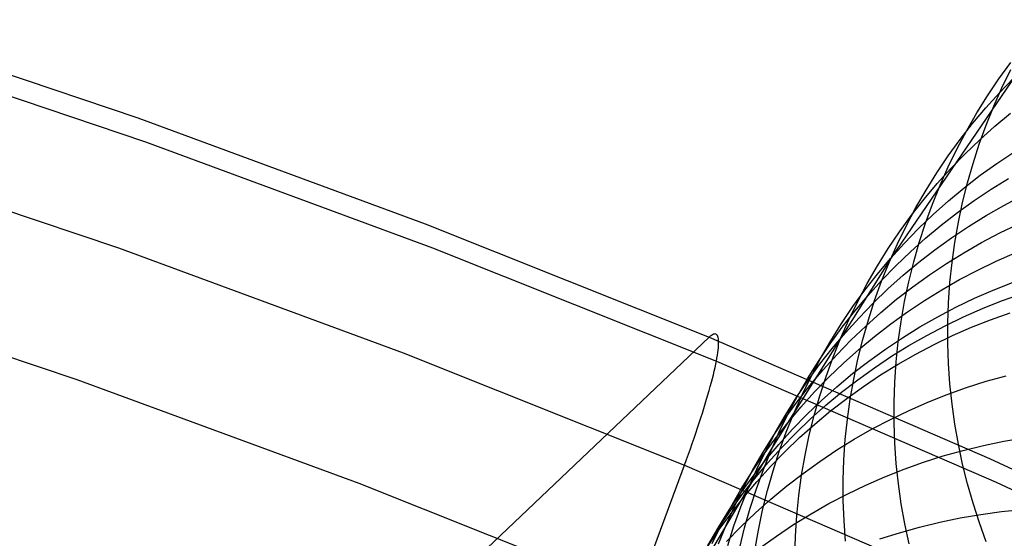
# Model space of a CAD drawing. Header units: millimetres. Extents: x 119 to 175.9, y -203.1 to -153.8.
# Tile 363 of 377: x 160.8 to 162.4, y -156.1 to -155.2. Entities that reach past the tile are written whole.
import ezdxf

# ---------------------------------------------------------------- set-up
doc = ezdxf.new("R2010")
doc.units = ezdxf.units.MM
doc.header["$MEASUREMENT"] = 0
doc.layers.add('Layer 01', color=5, linetype='Continuous', true_color=0x0000ff)
doc.layers.add('Livello 03', color=5, linetype='Continuous', true_color=0x0000ff)

msp = doc.modelspace()

# ---------------------------------------------------------------- linework, layer by layer
at = {"layer": 'Layer 01'}
for p, q in [((162.5308, -155.2116, 1.7107), (162.2557, -155.6158, 5.5433)), ((162.4393, -155.3111, 4.4431), (162.4596, -155.2831, 4.4477)), ((162.4399, -155.3348, 5.5922), (162.464, -155.3099, 5.5972)), ((162.4444, -155.3262, 3.1497), (162.4596, -155.2952, 3.1539)), ((162.42, -155.3398, 4.4385), (162.4393, -155.3111, 4.4431)), ((162.4304, -155.3577, 3.1455), (162.4444, -155.3262, 3.1497)), ((162.4016, -155.3691, 4.4339), (162.42, -155.3398, 4.4385)), ((162.4167, -155.3605, 5.5873), (162.4399, -155.3348, 5.5922)), ((162.3944, -155.387, 5.5823), (162.4167, -155.3605, 5.5873)), ((162.4175, -155.3897, 3.1414), (162.4304, -155.3577, 3.1455)), ((162.3844, -155.399, 4.4293), (162.4016, -155.3691, 4.4339)), ((162.4324, -155.3915, 6.618), (162.459, -155.3692, 6.6232)), ((162.3731, -155.4143, 5.5773), (162.3944, -155.387, 5.5823)), ((162.4057, -155.4222, 3.1373), (162.4175, -155.3897, 3.1414)), ((162.4066, -155.4147, 6.6127), (162.4324, -155.3915, 6.618)), ((162.3681, -155.4296, 4.4247), (162.3844, -155.399, 4.4293)), ((162.3527, -155.4423, 5.5722), (162.3731, -155.4143, 5.5773)), ((162.3816, -155.4388, 6.6074), (162.4066, -155.4147, 6.6127)), ((162.3951, -155.455, 3.1332), (162.4057, -155.4222, 3.1373)), ((162.3334, -155.471, 5.5672), (162.3527, -155.4423, 5.5722)), ((162.353, -155.4607, 4.4201), (162.3681, -155.4296, 4.4247)), ((162.3574, -155.4637, 6.602), (162.3816, -155.4388, 6.6074)), ((162.4355, -155.455, 7.5467), (162.4644, -155.4356, 7.5521)), ((162.339, -155.4923, 4.4156), (162.353, -155.4607, 4.4201)), ((162.3856, -155.4882, 3.1292), (162.3951, -155.455, 3.1332)), ((162.4073, -155.4753, 7.5412), (162.4355, -155.455, 7.5467)), ((162.315, -155.5004, 5.5621), (162.3334, -155.471, 5.5672)), ((162.3342, -155.4894, 6.5966), (162.3574, -155.4637, 6.602)), ((162.3798, -155.4967, 7.5357), (162.4073, -155.4753, 7.5412)), ((162.3119, -155.516, 6.5911), (162.3342, -155.4894, 6.5966)), ((162.326, -155.5243, 4.411), (162.339, -155.4923, 4.4156)), ((162.3773, -155.5217, 3.1252), (162.3856, -155.4882, 3.1292)), ((162.4257, -155.499, 7.9785), (162.4553, -155.4806, 7.984)), ((162.2977, -155.5304, 5.5571), (162.315, -155.5004, 5.5621)), ((162.3531, -155.519, 7.53), (162.3798, -155.4967, 7.5357)), ((162.3968, -155.5184, 7.9729), (162.4257, -155.499, 7.9785)), ((162.4475, -155.5266, 8.3995), (162.4784, -155.5103, 8.405)), ((162.2905, -155.5433, 6.5857), (162.3119, -155.516, 6.5911)), ((162.3142, -155.5568, 4.4065), (162.326, -155.5243, 4.411)), ((162.3272, -155.5422, 7.5243), (162.3531, -155.519, 7.53)), ((162.3686, -155.5387, 7.9672), (162.3968, -155.5184, 7.9729)), ((162.3701, -155.5554, 3.1213), (162.3773, -155.5217, 3.1252)), ((162.4172, -155.5439, 8.3939), (162.4475, -155.5266, 8.3995)), ((162.2701, -155.5714, 6.5802), (162.2905, -155.5433, 6.5857)), ((162.2815, -155.561, 5.5521), (162.2977, -155.5304, 5.5571)), ((162.3022, -155.5662, 7.5185), (162.3272, -155.5422, 7.5243)), ((162.3411, -155.5601, 7.9614), (162.3686, -155.5387, 7.9672)), ((162.3876, -155.5623, 8.3882), (162.4172, -155.5439, 8.3939)), ((162.2663, -155.5921, 5.547), (162.2815, -155.561, 5.5521)), ((162.3036, -155.5898, 4.4021), (162.3142, -155.5568, 4.4065)), ((162.3144, -155.5824, 7.9556), (162.3411, -155.5601, 7.9614)), ((162.3641, -155.5895, 3.1174), (162.3701, -155.5554, 3.1213)), ((162.4406, -155.5735, 8.801), (162.4721, -155.5584, 8.8065)), ((162.2507, -155.6001, 6.5747), (162.2701, -155.5714, 6.5802)), ((162.278, -155.5912, 7.5127), (162.3022, -155.5662, 7.5185)), ((162.3586, -155.5816, 8.3825), (162.3876, -155.5623, 8.3882)), ((162.4097, -155.5898, 8.7954), (162.4406, -155.5735, 8.801)), ((162.2522, -155.6238, 5.542), (162.2663, -155.5921, 5.547)), ((162.2547, -155.617, 7.5068), (162.278, -155.5912, 7.5127)), ((162.2885, -155.6056, 7.9496), (162.3144, -155.5824, 7.9556)), ((162.2941, -155.623, 4.3976), (162.3036, -155.5898, 4.4021)), ((162.3303, -155.602, 8.3766), (162.3586, -155.5816, 8.3825)), ((162.3593, -155.6237, 3.1136), (162.3641, -155.5895, 3.1174)), ((162.3794, -155.6071, 8.7897), (162.4097, -155.5898, 8.7954)), ((162.2323, -155.6295, 6.5691), (162.2507, -155.6001, 6.5747)), ((162.2634, -155.6297, 7.9437), (162.2885, -155.6056, 7.9496)), ((162.3028, -155.6234, 8.3706), (162.3303, -155.602, 8.3766)), ((162.3498, -155.6255, 8.7838), (162.3794, -155.6071, 8.7897)), ((162.4347, -155.6216, 9.1915), (162.4668, -155.6075, 9.197)), ((162.2557, -155.6158, 5.5433), (162.0544, -155.9364, 7.8774)), ((162.2324, -155.6436, 7.5009), (162.2547, -155.617, 7.5068)), ((162.2393, -155.6559, 5.5371), (162.2522, -155.6238, 5.542)), ((162.2761, -155.6457, 8.3646), (162.3028, -155.6234, 8.3706)), ((162.2857, -155.6566, 4.3933), (162.2941, -155.623, 4.3976)), ((162.3208, -155.6449, 8.7779), (162.3498, -155.6255, 8.7838)), ((162.3557, -155.658, 3.1098), (162.3593, -155.6237, 3.1136)), ((162.4032, -155.6368, 9.1859), (162.4347, -155.6216, 9.1915)), ((162.211, -155.6709, 7.495), (162.2324, -155.6436, 7.5009)), ((162.215, -155.6596, 6.5636), (162.2323, -155.6295, 6.5691)), ((162.2392, -155.6546, 7.9376), (162.2634, -155.6297, 7.9437)), ((162.2502, -155.6689, 8.3584), (162.2761, -155.6457, 8.3646)), ((162.2925, -155.6652, 8.7718), (162.3208, -155.6449, 8.7779)), ((162.3723, -155.6531, 9.1801), (162.4032, -155.6368, 9.1859)), ((162.1988, -155.6902, 6.5581), (162.215, -155.6596, 6.5636)), ((162.2159, -155.6804, 7.9315), (162.2392, -155.6546, 7.9376)), ((162.2275, -155.6885, 5.5321), (162.2393, -155.6559, 5.5371)), ((162.2786, -155.6905, 4.3889), (162.2857, -155.6566, 4.3933)), ((162.3419, -155.6704, 9.1742), (162.3723, -155.6531, 9.1801)), ((162.3533, -155.6925, 3.1062), (162.3557, -155.658, 3.1098)), ((162.4296, -155.6708, 9.5731), (162.4622, -155.6578, 9.5785)), ((162.1906, -155.699, 7.489), (162.211, -155.6709, 7.495)), ((162.2251, -155.693, 8.3523), (162.2502, -155.6689, 8.3584)), ((162.265, -155.6866, 8.7657), (162.2925, -155.6652, 8.7718)), ((162.3122, -155.6887, 9.1683), (162.3419, -155.6704, 9.1742)), ((162.3975, -155.6849, 9.5675), (162.4296, -155.6708, 9.5731)), ((162.4437, -155.6894, 9.7637), (162.4767, -155.6776, 9.7691)), ((162.1836, -155.7214, 6.5526), (162.1988, -155.6902, 6.5581)), ((162.1936, -155.707, 7.9254), (162.2159, -155.6804, 7.9315)), ((162.2009, -155.7179, 8.346), (162.2251, -155.693, 8.3523)), ((162.2168, -155.7215, 5.5272), (162.2275, -155.6885, 5.5321)), ((162.2382, -155.7089, 8.7595), (162.265, -155.6866, 8.7657)), ((162.2726, -155.7246, 4.3847), (162.2786, -155.6905, 4.3889)), ((162.2832, -155.7081, 9.1622), (162.3122, -155.6887, 9.1683)), ((162.3522, -155.727, 3.1026), (162.3533, -155.6925, 3.1062)), ((162.366, -155.7001, 9.5618), (162.3975, -155.6849, 9.5675)), ((162.4111, -155.7024, 9.7583), (162.4437, -155.6894, 9.7637)), ((162.1712, -155.7277, 7.4831), (162.1906, -155.699, 7.489)), ((162.1722, -155.7343, 7.9193), (162.1936, -155.707, 7.9254)), ((162.2123, -155.7321, 8.7532), (162.2382, -155.7089, 8.7595)), ((162.2549, -155.7285, 9.156), (162.2832, -155.7081, 9.1622)), ((162.335, -155.7163, 9.5559), (162.366, -155.7001, 9.5618)), ((162.379, -155.7165, 9.7526), (162.4111, -155.7024, 9.7583)), ((162.4251, -155.7213, 9.9488), (162.4582, -155.7094, 9.9541)), ((162.1528, -155.7572, 7.4771), (162.1712, -155.7277, 7.4831)), ((162.1695, -155.7531, 6.5472), (162.1836, -155.7214, 6.5526)), ((162.1776, -155.7437, 8.3397), (162.2009, -155.7179, 8.346)), ((162.2073, -155.7548, 5.5223), (162.2168, -155.7215, 5.5272)), ((162.2273, -155.7499, 9.1497), (162.2549, -155.7285, 9.156)), ((162.2678, -155.7589, 4.3805), (162.2726, -155.7246, 4.3847)), ((162.3046, -155.7337, 9.5499), (162.335, -155.7163, 9.5559)), ((162.3474, -155.7317, 9.7468), (162.379, -155.7165, 9.7526)), ((162.3522, -155.7616, 3.099), (162.3522, -155.727, 3.1026)), ((162.3925, -155.7342, 9.9433), (162.4251, -155.7213, 9.9488)), ((162.1517, -155.7624, 7.9131), (162.1722, -155.7343, 7.9193)), ((162.1552, -155.7703, 8.3334), (162.1776, -155.7437, 8.3397)), ((162.1872, -155.7562, 8.7468), (162.2123, -155.7321, 8.7532)), ((162.2749, -155.7521, 9.5438), (162.3046, -155.7337, 9.5499)), ((162.3164, -155.748, 9.7409), (162.3474, -155.7317, 9.7468)), ((162.3604, -155.7483, 9.9376), (162.3925, -155.7342, 9.9433)), ((162.1323, -155.7912, 7.9069), (162.1517, -155.7624, 7.9131)), ((162.1354, -155.7873, 7.4711), (162.1528, -155.7572, 7.4771)), ((162.1566, -155.7853, 6.5417), (162.1695, -155.7531, 6.5472)), ((162.1629, -155.7812, 8.7404), (162.1872, -155.7562, 8.7468)), ((162.199, -155.7885, 5.5175), (162.2073, -155.7548, 5.5223)), ((162.2006, -155.7722, 9.1433), (162.2273, -155.7499, 9.1497)), ((162.2458, -155.7714, 9.5376), (162.2749, -155.7521, 9.5438)), ((162.2642, -155.7933, 4.3763), (162.2678, -155.7589, 4.3805)), ((162.286, -155.7653, 9.7349), (162.3164, -155.748, 9.7409)), ((162.3288, -155.7635, 9.9318), (162.3604, -155.7483, 9.9376)), ((162.3534, -155.7962, 3.0956), (162.3522, -155.7616, 3.099)), ((162.1338, -155.7977, 8.327), (162.1552, -155.7703, 8.3334)), ((162.1746, -155.7954, 9.1368), (162.2006, -155.7722, 9.1433)), ((162.2175, -155.7918, 9.5313), (162.2458, -155.7714, 9.5376)), ((162.2563, -155.7837, 9.7288), (162.286, -155.7653, 9.7349)), ((162.2674, -155.7971, 9.9198), (162.2978, -155.7798, 9.9258)), ((162.2978, -155.7798, 9.9258), (162.3288, -155.7635, 9.9318)), ((162.1139, -155.8207, 7.9007), (162.1323, -155.7912, 7.9069)), ((162.1192, -155.8179, 7.4651), (162.1354, -155.7873, 7.4711)), ((162.1396, -155.807, 8.7339), (162.1629, -155.7812, 8.7404)), ((162.1447, -155.8179, 6.5363), (162.1566, -155.7853, 6.5417)), ((162.1495, -155.8195, 9.1303), (162.1746, -155.7954, 9.1368)), ((162.1899, -155.8132, 9.5249), (162.2175, -155.7918, 9.5313)), ((162.1918, -155.8224, 5.5128), (162.199, -155.7885, 5.5175)), ((162.2272, -155.8031, 9.7225), (162.2563, -155.7837, 9.7288)), ((162.2619, -155.8279, 4.3723), (162.2642, -155.7933, 4.3763)), ((162.3558, -155.8307, 3.0922), (162.3534, -155.7962, 3.0956)), ((162.1133, -155.8258, 8.3206), (162.1338, -155.7977, 8.327)), ((162.1172, -155.8336, 8.7274), (162.1396, -155.807, 8.7339)), ((162.1631, -155.8355, 9.5184), (162.1899, -155.8132, 9.5249)), ((162.1989, -155.8235, 9.7161), (162.2272, -155.8031, 9.7225)), ((162.2376, -155.8155, 9.9136), (162.2674, -155.7971, 9.9198)), ((162.0939, -155.8546, 8.3142), (162.1133, -155.8258, 8.3206)), ((162.0966, -155.8507, 7.8945), (162.1139, -155.8207, 7.9007)), ((162.104, -155.8491, 7.4591), (162.1192, -155.8179, 7.4651)), ((162.1252, -155.8445, 9.1237), (162.1495, -155.8195, 9.1303)), ((162.1341, -155.8509, 6.5309), (162.1447, -155.8179, 6.5363)), ((162.1713, -155.8449, 9.7097), (162.1989, -155.8235, 9.7161)), ((162.1859, -155.8566, 5.5081), (162.1918, -155.8224, 5.5128)), ((162.2085, -155.8349, 9.9072), (162.2376, -155.8155, 9.9136)), ((162.2607, -155.8625, 4.3683), (162.2619, -155.8279, 4.3723)), ((162.3841, -155.837, 10.683), (162.4177, -155.8263, 10.6883)), ((162.4177, -155.8263, 10.6883), (162.4516, -155.8168, 10.6935)), ((162.0958, -155.861, 8.7208), (162.1172, -155.8336, 8.7274)), ((162.1019, -155.8703, 9.1171), (162.1252, -155.8445, 9.1237)), ((162.1371, -155.8588, 9.5118), (162.1631, -155.8355, 9.5184)), ((162.1445, -155.8672, 9.7031), (162.1713, -155.8449, 9.7097)), ((162.1802, -155.8553, 9.9008), (162.2085, -155.8349, 9.9072)), ((162.351, -155.8489, 10.6775), (162.3841, -155.837, 10.683)), ((162.3594, -155.8651, 3.089), (162.3558, -155.8307, 3.0922)), ((162.0753, -155.8891, 8.7142), (162.0958, -155.861, 8.7208)), ((162.0755, -155.884, 8.3078), (162.0939, -155.8546, 8.3142)), ((162.0803, -155.8814, 7.8882), (162.0966, -155.8507, 7.8945)), ((162.0899, -155.8809, 7.4532), (162.104, -155.8491, 7.4591)), ((162.112, -155.8829, 9.5051), (162.1371, -155.8588, 9.5118)), ((162.1246, -155.8843, 6.5256), (162.1341, -155.8509, 6.5309)), ((162.1526, -155.8767, 9.8943), (162.1802, -155.8553, 9.9008)), ((162.1811, -155.8909, 5.5035), (162.1859, -155.8566, 5.5081)), ((162.2607, -155.8972, 4.3644), (162.2607, -155.8625, 4.3683)), ((162.2861, -155.8759, 10.666), (162.3183, -155.8618, 10.6718)), ((162.3183, -155.8618, 10.6718), (162.351, -155.8489, 10.6775)), ((162.0795, -155.8969, 9.1104), (162.1019, -155.8703, 9.1171)), ((162.1185, -155.8904, 9.6965), (162.1445, -155.8672, 9.7031)), ((162.1257, -155.8991, 9.8877), (162.1526, -155.8767, 9.8943)), ((162.2544, -155.8912, 10.66), (162.2861, -155.8759, 10.666)), ((162.3642, -155.8994, 3.0858), (162.3594, -155.8651, 3.089)), ((162.0559, -155.9179, 8.7076), (162.0753, -155.8891, 8.7142)), ((162.058, -155.9243, 9.1037), (162.0795, -155.8969, 9.1104)), ((162.0581, -155.9141, 8.3014), (162.0755, -155.884, 8.3078)), ((162.0651, -155.9126, 7.882), (162.0803, -155.8814, 7.8882)), ((162.0769, -155.9131, 7.4473), (162.0899, -155.8809, 7.4532)), ((162.0877, -155.9079, 9.4984), (162.112, -155.8829, 9.5051)), ((162.0933, -155.9146, 9.6898), (162.1185, -155.8904, 9.6965)), ((162.1162, -155.918, 6.5203), (162.1246, -155.8843, 6.5256)), ((162.1775, -155.9255, 5.4989), (162.1811, -155.8909, 5.5035)), ((162.2234, -155.9075, 10.6539), (162.2544, -155.8912, 10.66)), ((162.262, -155.9318, 4.3606), (162.2607, -155.8972, 4.3644)), ((162.0419, -155.9448, 8.295), (162.0581, -155.9141, 8.3014)), ((162.051, -155.9444, 7.8759), (162.0651, -155.9126, 7.882)), ((162.0644, -155.9337, 9.4916), (162.0877, -155.9079, 9.4984)), ((162.0651, -155.9457, 7.4414), (162.0769, -155.9131, 7.4473)), ((162.0997, -155.9223, 9.881), (162.1257, -155.8991, 9.8877)), ((162.1929, -155.9248, 10.6477), (162.2234, -155.9075, 10.6539)), ((162.3702, -155.9334, 3.0827), (162.3642, -155.8994, 3.0858)), ((162.0375, -155.9473, 8.701), (162.0559, -155.9179, 8.7076)), ((162.0376, -155.9524, 9.0969), (162.058, -155.9243, 9.1037)), ((162.069, -155.9396, 9.683), (162.0933, -155.9146, 9.6898)), ((162.0745, -155.9465, 9.8743), (162.0997, -155.9223, 9.881)), ((162.1091, -155.952, 6.5151), (162.1162, -155.918, 6.5203)), ((162.1631, -155.9432, 10.6413), (162.1929, -155.9248, 10.6477)), ((162.1752, -155.9601, 5.4944), (162.1775, -155.9255, 5.4989)), ((162.4129, -155.9356, 11.405), (162.4475, -155.9284, 11.4099)), ((162.4475, -155.9284, 11.4099), (162.4824, -155.9225, 11.4146)), ((162.0544, -155.9364, 7.8774), (161.715, -156.5104, 11.2255)), ((162.0201, -155.9774, 8.6944), (162.0375, -155.9473, 8.701)), ((162.0267, -155.9761, 8.2885), (162.0419, -155.9448, 8.295)), ((162.0381, -155.9766, 7.8697), (162.051, -155.9444, 7.8759)), ((162.0419, -155.9603, 9.4848), (162.0644, -155.9337, 9.4916)), ((162.0457, -155.9654, 9.6762), (162.069, -155.9396, 9.683)), ((162.0502, -155.9715, 9.8675), (162.0745, -155.9465, 9.8743)), ((162.0545, -155.9788, 7.4355), (162.0651, -155.9457, 7.4414)), ((162.1339, -155.9627, 10.6348), (162.1631, -155.9432, 10.6413)), ((162.2644, -155.9664, 4.3569), (162.262, -155.9318, 4.3606)), ((162.3445, -155.9535, 11.3945), (162.3785, -155.944, 11.3998)), ((162.3774, -155.9673, 3.0797), (162.3702, -155.9334, 3.0827)), ((162.3785, -155.944, 11.3998), (162.4129, -155.9356, 11.405)), ((162.0181, -155.9812, 9.0902), (162.0376, -155.9524, 9.0969)), ((162.0205, -155.9877, 9.478), (162.0419, -155.9603, 9.4848)), ((162.1032, -155.9862, 6.51), (162.1091, -155.952, 6.5151)), ((162.1055, -155.9831, 10.6282), (162.1339, -155.9627, 10.6348)), ((162.174, -155.9948, 5.4901), (162.1752, -155.9601, 5.4944)), ((162.2776, -155.976, 11.3834), (162.3109, -155.9642, 11.3891)), ((162.3109, -155.9642, 11.3891), (162.3445, -155.9535, 11.3945)), ((161.9997, -156.0107, 9.0834), (162.0181, -155.9812, 9.0902)), ((162.0038, -156.0081, 8.6878), (162.0201, -155.9774, 8.6944)), ((162.0126, -156.0078, 8.2822), (162.0267, -155.9761, 8.2885)), ((162.0232, -155.992, 9.6693), (162.0457, -155.9654, 9.6762)), ((162.0262, -156.0093, 7.8636), (162.0381, -155.9766, 7.8697)), ((162.0269, -155.9973, 9.8606), (162.0502, -155.9715, 9.8675)), ((162.045, -156.0122, 7.4297), (162.0545, -155.9788, 7.4355)), ((162.2449, -155.989, 11.3776), (162.2776, -155.976, 11.3834)), ((162.2681, -156.0009, 4.3533), (162.2644, -155.9664, 4.3569)), ((162.3858, -156.0009, 3.0769), (162.3774, -155.9673, 3.0797)), ((162, -156.0159, 9.4711), (162.0205, -155.9877, 9.478)), ((162.0017, -156.0194, 9.6624), (162.0232, -155.992, 9.6693)), ((162.0044, -156.024, 9.8537), (162.0269, -155.9973, 9.8606)), ((162.0778, -156.0045, 10.6215), (162.1055, -155.9831, 10.6282)), ((162.0984, -156.0206, 6.5049), (162.1032, -155.9862, 6.51)), ((162.1741, -156.0295, 5.4858), (162.174, -155.9948, 5.4901)), ((162.2126, -156.0032, 11.3716), (162.2449, -155.989, 11.3776)), ((161.9823, -156.0409, 9.0766), (161.9997, -156.0107, 9.0834)), ((161.9886, -156.0394, 8.6812), (162.0038, -156.0081, 8.6878)), ((161.9996, -156.0401, 8.2758), (162.0126, -156.0078, 8.2822)), ((162.0156, -156.0424, 7.8575), (162.0262, -156.0093, 7.8636)), ((162.0367, -156.046, 7.424), (162.045, -156.0122, 7.4297)), ((162.0509, -156.0269, 10.6147), (162.0778, -156.0045, 10.6215)), ((162.1809, -156.0184, 11.3655), (162.2126, -156.0032, 11.3716)), ((162.2729, -156.0353, 4.3498), (162.2681, -156.0009, 4.3533)), ((162.3953, -156.0342, 3.0741), (162.3858, -156.0009, 3.0769)), ((161.9805, -156.0447, 9.4642), (162, -156.0159, 9.4711)), ((161.9812, -156.0476, 9.6554), (162.0017, -156.0194, 9.6624)), ((161.9829, -156.0514, 9.8467), (162.0044, -156.024, 9.8537)), ((162.0248, -156.0502, 10.6079), (162.0509, -156.0269, 10.6147)), ((162.0949, -156.0552, 6.4999), (162.0984, -156.0206, 6.5049)), ((162.1497, -156.0347, 11.3592), (162.1809, -156.0184, 11.3655)), ((162.1754, -156.0642, 5.4815), (162.1741, -156.0295, 5.4858)), ((161.9618, -156.0764, 9.6485), (161.9812, -156.0476, 9.6554)), ((161.9621, -156.0742, 9.4572), (161.9805, -156.0447, 9.4642)), ((161.966, -156.0716, 9.0698), (161.9823, -156.0409, 9.0766)), ((161.9745, -156.0712, 8.6746), (161.9886, -156.0394, 8.6812)), ((161.9878, -156.0728, 8.2695), (161.9996, -156.0401, 8.2758)), ((162.0061, -156.0758, 7.8515), (162.0156, -156.0424, 7.8575)), ((162.0295, -156.08, 7.4183), (162.0367, -156.046, 7.424)), ((162.1192, -156.0521, 11.3528), (162.1497, -156.0347, 11.3592)), ((162.279, -156.0694, 4.3464), (162.2729, -156.0353, 4.3498)), ((162.4059, -156.0672, 3.0714), (162.3953, -156.0342, 3.0741)), ((162.4081, -156.0532, 12.1208), (162.4433, -156.0484, 12.1254)), ((162.4433, -156.0484, 12.1254), (162.4787, -156.0449, 12.1298)), ((161.9624, -156.0795, 9.8397), (161.9829, -156.0514, 9.8467)), ((161.9996, -156.0744, 10.6009), (162.0248, -156.0502, 10.6079)), ((162.0893, -156.0705, 11.3463), (162.1192, -156.0521, 11.3528)), ((162.0925, -156.0899, 6.495), (162.0949, -156.0552, 6.4999)), ((162.1779, -156.0989, 5.4774), (162.1754, -156.0642, 5.4815)), ((162.3384, -156.0663, 12.1109), (162.3731, -156.0591, 12.1159)), ((162.3731, -156.0591, 12.1159), (162.4081, -156.0532, 12.1208)), ((161.9429, -156.1084, 9.8327), (161.9624, -156.0795, 9.8397)), ((161.9433, -156.106, 9.6415), (161.9618, -156.0764, 9.6485)), ((161.9447, -156.1044, 9.4503), (161.9621, -156.0742, 9.4572)), ((161.9508, -156.1028, 9.063), (161.966, -156.0716, 9.0698)), ((161.9616, -156.1034, 8.668), (161.9745, -156.0712, 8.6746)), ((161.9753, -156.0994, 10.5939), (161.9996, -156.0744, 10.6009)), ((161.9772, -156.1058, 8.2632), (161.9878, -156.0728, 8.2695)), ((161.9978, -156.1096, 7.8455), (162.0061, -156.0758, 7.8515)), ((162.0236, -156.1143, 7.4127), (162.0295, -156.08, 7.4183)), ((162.0601, -156.09, 11.3396), (162.0893, -156.0705, 11.3463)), ((162.2699, -156.0842, 12.1002), (162.304, -156.0746, 12.1057)), ((162.2862, -156.1034, 4.3431), (162.279, -156.0694, 4.3464)), ((162.304, -156.0746, 12.1057), (162.3384, -156.0663, 12.1109)), ((162.4177, -156.0998, 3.0689), (162.4059, -156.0672, 3.0714)), ((162.0316, -156.1104, 11.3329), (162.0601, -156.09, 11.3396)), ((162.0914, -156.1247, 6.4901), (162.0925, -156.0899, 6.495)), ((162.2361, -156.0949, 12.0946), (162.2699, -156.0842, 12.1002))]:
    msp.add_line(p, q, dxfattribs=at)
at = {"layer": 'Livello 03'}
for p, q in [((160.4777, -155.2101, 65.5978), (160.9724, -155.3775, 65.5352)), ((160.4915, -155.2512, 65.8249), (160.9857, -155.4184, 65.7621)), ((160.9724, -155.3775, 65.5352), (161.4618, -155.5579, 65.4683)), ((160.9857, -155.4184, 65.7621), (161.4747, -155.5986, 65.6949)), ((160.4493, -155.4333, 65.9608), (160.9396, -155.5991, 65.8983)), ((161.4618, -155.5579, 65.4683), (161.9457, -155.7513, 65.3971)), ((160.9396, -155.5991, 65.8983), (161.4246, -155.7776, 65.8314)), ((161.4747, -155.5986, 65.6949), (161.9579, -155.7918, 65.6233)), ((160.3835, -155.6596, 66.0181), (160.8688, -155.8234, 65.9561)), ((161.9528, -155.7462, 65.4372), (161.9512, -155.747, 65.4271)), ((161.9542, -155.7458, 65.4474), (161.9528, -155.7462, 65.4372)), ((161.9556, -155.7456, 65.4575), (161.9542, -155.7458, 65.4474)), ((161.9568, -155.7458, 65.4677), (161.9556, -155.7456, 65.4575)), ((161.9579, -155.7463, 65.4779), (161.9568, -155.7458, 65.4677)), ((161.9588, -155.7472, 65.4881), (161.9579, -155.7463, 65.4779)), ((161.9457, -155.7513, 65.3971), (160.3201, -157.2957, 57.4347)), ((161.9476, -155.7496, 65.407), (161.9457, -155.7513, 65.3971)), ((161.9457, -155.7513, 65.3971), (162.4232, -155.9579, 65.3215)), ((161.9495, -155.7481, 65.417), (161.9476, -155.7496, 65.407)), ((161.9512, -155.747, 65.4271), (161.9495, -155.7481, 65.417)), ((161.9596, -155.7483, 65.4983), (161.9588, -155.7472, 65.4881)), ((161.9603, -155.7498, 65.5084), (161.9596, -155.7483, 65.4983)), ((161.9608, -155.7516, 65.5185), (161.9603, -155.7498, 65.5084)), ((161.9613, -155.7538, 65.5286), (161.9608, -155.7516, 65.5185)), ((161.9615, -155.7562, 65.5385), (161.9613, -155.7538, 65.5286)), ((161.9617, -155.759, 65.5484), (161.9615, -155.7562, 65.5385)), ((161.9615, -155.7654, 65.5679), (161.9617, -155.762, 65.5582)), ((161.9617, -155.762, 65.5582), (161.9617, -155.759, 65.5484)), ((161.4246, -155.7776, 65.8314), (161.9037, -155.9689, 65.76)), ((161.9596, -155.7819, 65.6055), (161.9603, -155.7773, 65.5963)), ((161.9603, -155.7773, 65.5963), (161.9608, -155.773, 65.587)), ((161.9608, -155.773, 65.587), (161.9613, -155.7691, 65.5775)), ((161.9613, -155.7691, 65.5775), (161.9615, -155.7654, 65.5679)), ((161.9568, -155.7972, 65.632), (161.9579, -155.7918, 65.6233)), ((161.9579, -155.7918, 65.6233), (161.9588, -155.7867, 65.6145)), ((161.9579, -155.7918, 65.6233), (162.4347, -155.9982, 65.5473)), ((161.9588, -155.7867, 65.6145), (161.9596, -155.7819, 65.6055)), ((161.9528, -155.815, 65.6569), (161.9542, -155.8088, 65.6488)), ((161.9542, -155.8088, 65.6488), (161.9556, -155.8029, 65.6405)), ((161.9556, -155.8029, 65.6405), (161.9568, -155.7972, 65.632)), ((160.8688, -155.8234, 65.9561), (161.3487, -155.9997, 65.8897)), ((161.9476, -155.8349, 65.6798), (161.9495, -155.828, 65.6724)), ((161.9495, -155.828, 65.6724), (161.9512, -155.8214, 65.6647)), ((161.9512, -155.8214, 65.6647), (161.9528, -155.815, 65.6569)), ((161.9436, -155.8493, 65.6938), (161.9457, -155.842, 65.6869)), ((161.9457, -155.842, 65.6869), (161.9476, -155.8349, 65.6798)), ((161.9391, -155.8645, 65.7068), (161.9414, -155.8568, 65.7005)), ((161.9414, -155.8568, 65.7005), (161.9436, -155.8493, 65.6938)), ((161.9315, -155.8888, 65.7243), (161.9342, -155.8805, 65.7188)), ((161.9342, -155.8805, 65.7188), (161.9367, -155.8724, 65.7129)), ((161.9367, -155.8724, 65.7129), (161.9391, -155.8645, 65.7068)), ((161.926, -155.9057, 65.7344), (161.9288, -155.8972, 65.7295)), ((161.9288, -155.8972, 65.7295), (161.9315, -155.8888, 65.7243)), ((161.9231, -155.9144, 65.7391), (161.926, -155.9057, 65.7344)), ((161.9169, -155.9322, 65.7473), (161.92, -155.9233, 65.7434)), ((161.92, -155.9233, 65.7434), (161.9231, -155.9144, 65.7391)), ((161.9105, -155.9504, 65.7543), (161.9138, -155.9413, 65.751)), ((161.9138, -155.9413, 65.751), (161.9169, -155.9322, 65.7473)), ((161.9037, -155.9689, 65.76), (161.9072, -155.9596, 65.7573)), ((161.9072, -155.9596, 65.7573), (161.9105, -155.9504, 65.7543)), ((162.4232, -155.9579, 65.3215), (162.8942, -156.1778, 65.2415)), ((161.8226, -156.1886, 65.8188), (161.9037, -155.9689, 65.76)), ((161.9037, -155.9689, 65.76), (162.3765, -156.1732, 65.6841)), ((162.4347, -155.9982, 65.5473), (162.905, -156.2177, 65.4667)), ((161.3487, -155.9997, 65.8897), (161.8226, -156.1886, 65.8188))]:
    msp.add_line(p, q, dxfattribs=at)

doc.saveas('drawing.dxf')
